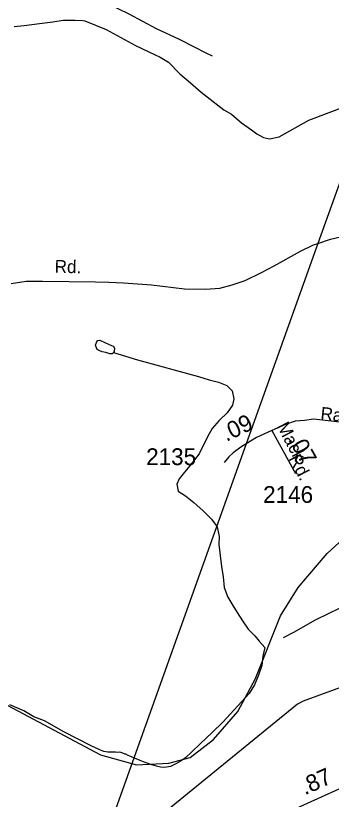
# Model space of a CAD drawing. Extents: x 2206922 to 2357709, y 510027 to 673830.
# Drawn here: x 2271615 to 2273963, y 598510 to 604340 of the extents above; entities that cross this region are included whole.
import ezdxf

# ---------------------------------------------------------------- set-up
doc = ezdxf.new("R2010")
doc.units = 0
for name, color, linetype in [('Exist Hydrographic Creek Single Shore', 7, 'Continuous'), ('Exist Hydrographic Misc Water Feature', 7, 'Continuous'), ('Exist Road Non-System Type 51', 7, 'Continuous'), ('Exist Road Secondary Mileage Hundredths English Label', 7, 'Continuous'), ('Exist Road Secondary Type 51 Attributed', 7, 'Continuous'), ('Exist Road Secondary Type 51 Label', 7, 'Continuous'), ('Exist Road Secondary Type 51 Number Label', 7, 'Continuous'), ('Exist Utilities Electrical Transmission Line', 7, 'Continuous')]:
    doc.layers.add(name, color=color, linetype=linetype)

msp = doc.modelspace()

# ---------------------------------------------------------------- linework, layer by layer
at = {"layer": 'Exist Hydrographic Creek Single Shore'}
msp.add_lwpolyline([(2271475.5, 599249.9), (2272245.5, 598840.8), (2272513.5, 598766.4), (2272754.6, 598778), (2272912.5, 598820.7), (2273085.6, 598954.9), (2273267.5, 599164.4), (2273398.5, 599407.7), (2273585.5, 599876.2), (2273716.5, 600086.7), (2273930.6, 600338.2), (2274170.5, 600556.3), (2274468.7, 600734), (2275124.6, 600924), (2275347.5, 601093.3), (2275512.6, 601362.2), (2275556.7, 601968), (2275582.9, 602726.1), (2275584.4, 602938.3)], dxfattribs=at)
at = {"layer": 'Exist Hydrographic Misc Water Feature'}
for points in [[(2271603.1, 604260.6), (2271678.5, 604267), (2271792.3, 604282.3), (2271890.1, 604295.2), (2271968.1, 604305.7), (2272058.3, 604306.7), (2272114.1, 604305.2), (2272130.1, 604301.6), (2272288.6, 604237.1), (2272505.5, 604118.9), (2272604.1, 604070), (2272690.3, 604031), (2272750.3, 603993.6), (2272835.6, 603906.1), (2272916, 603839.2), (2272994.3, 603771.9), (2273163.7, 603639.7), (2273220.1, 603606), (2273294.5, 603542.9), (2273369, 603489.5), (2273407.3, 603459.8), (2273457.6, 603434.4), (2273503.5, 603424.6), (2273575.3, 603439.4), (2273796.1, 603563.4), (2274077, 603669.9)], [(2272341.3, 601834.9), (2272333.3, 601824.7), (2272315.4, 601824.6), (2272285.1, 601834), (2272257.6, 601839.8), (2272241.6, 601845.9), (2272220.9, 601857.5), (2272214.9, 601867.7), (2272208.8, 601889.3), (2272214.7, 601909.5), (2272222.3, 601919.7), (2272226.4, 601923.6), (2272240.4, 601925.5), (2272282.6, 601906.2), (2272328.7, 601886.7), (2272338.8, 601880.7), (2272346.8, 601870.9), (2272348.8, 601862.9), (2272347, 601846.6), (2272347.4, 601840.8), (2272341.3, 601834.9)], [(2272341.3, 601834.9), (2272521.3, 601780.5), (2272974.7, 601654.6), (2273054.6, 601631.7), (2273122.7, 601614.1), (2273185.3, 601588.9), (2273225.9, 601549.1), (2273237.9, 601489.3), (2273226.5, 601441.1), (2273187.1, 601385), (2273129.5, 601328.4), (2273076.6, 601267.9), (2273041.1, 601207.5), (2272980.2, 601079.2), (2272910.9, 600990.7), (2272869.3, 600944.2), (2272829.9, 600893.8), (2272814.1, 600853.6), (2272822.9, 600803.6), (2272879.1, 600768.4), (2272939.8, 600719.1), (2273008.3, 600655.6), (2273070.6, 600594.3), (2273113.3, 600538.4), (2273127.8, 600464.9), (2273126.6, 600406.6), (2273145.7, 600243.2), (2273158.6, 600165.4), (2273165.4, 600085.3), (2273192, 600013.6), (2273230.8, 599952.2), (2273263.4, 599900.2), (2273301.5, 599838.9), (2273344.2, 599775.3), (2273394.8, 599727.5), (2273427, 599686.1), (2273469, 599640.5)], [(2273469, 599640.5), (2273452, 599576.1), (2273446.5, 599504.4), (2273421.1, 599434), (2273390.1, 599362), (2273352.6, 599297.5), (2273156.7, 599083.7), (2273075.5, 599007.1), (2272986.1, 598922.5), (2272925, 598863.9), (2272877.3, 598819.2), (2272845.5, 598797.2), (2272811.9, 598776.8), (2272766.1, 598754.5), (2272737.8, 598748.2), (2272716.1, 598747.8), (2272692.3, 598749.8), (2272662, 598757.2), (2272627.9, 598767.2), (2272577.7, 598784.5), (2272541.8, 598798.4), (2272499.6, 598815.7), (2272477.4, 598825.5), (2272451.4, 598837.2), (2272433.1, 598845.2), (2272427.4, 598846.9), (2272411.4, 598852.9), (2272397, 598858.8), (2272389.4, 598860.7), (2272371.6, 598858.6), (2272357.5, 598860.2), (2272335.3, 598860.4), (2272317.3, 598861.8), (2272301.3, 598861.8), (2272285.3, 598863.8), (2272271.1, 598865.6), (2272245.1, 598875.2), (2272175, 598908.4), (2271971.8, 599012.9), (2271829.2, 599093.2), (2271749.1, 599124.7), (2271675, 599167.9), (2271572.5, 599213)]]:
    msp.add_lwpolyline(points, dxfattribs=at)
at = {"layer": 'Exist Road Non-System Type 51'}
msp.add_lwpolyline([(2274953.6, 600394.2), (2274777.6, 600306.1), (2274590.5, 600207), (2274397.9, 600092.8), (2274206.9, 600002), (2274016.2, 599926.4), (2273944.3, 599893), (2273842.4, 599842.3), (2273682.4, 599749.9), (2273603.2, 599712.3)], dxfattribs=at)
at = {"layer": 'Exist Road Secondary Type 51 Attributed'}
msp.add_line((2273520.3, 601254.5), (2273696.4, 600935.1), dxfattribs=at)
for points in [[(2271601.3, 604614), (2271637.8, 604623), (2271660.2, 604624.3), (2271685.1, 604620.5), (2271737.5, 604615.5), (2271782.4, 604609.3), (2271806, 604608), (2271852.2, 604601.8), (2271870.9, 604599.3), (2271918, 604589.4), (2271961.7, 604581.2), (2271999.9, 604570.3), (2272128.2, 604510.2), (2272259.3, 604450.1), (2272373.9, 604392.7), (2272455.8, 604354.5), (2272660.6, 604245.2), (2272829.9, 604166), (2272947.3, 604105.9), (2273023.7, 604064.9), (2273075.6, 604040.3)], [(2271581.7, 602348), (2271691.6, 602363.7), (2271814.9, 602366), (2272207.3, 602359.2), (2272308.3, 602357), (2272415.9, 602352.5), (2272624.4, 602336.9), (2272870.7, 602307.3), (2273026.6, 602304.8), (2273132.5, 602311.8), (2273226.1, 602336.7), (2273321.8, 602369.6), (2273443.1, 602428.7), (2273536.5, 602479.6), (2273734.5, 602588.1), (2273831, 602635.2), (2273862.4, 602645.9), (2273956.6, 602677.9), (2274212.2, 602736.2)], [(2275242.5, 601279.2), (2275154.5, 601249), (2275027.9, 601221.4), (2274876.6, 601215.9), (2274532.7, 601257.2), (2274166.9, 601297.6), (2274158.6, 601298.5), (2273960.5, 601323.3), (2273831.2, 601337), (2273762.4, 601328.8), (2273693.6, 601323.3), (2273622.1, 601298.5), (2273520.3, 601254.5)], [(2273520.3, 601254.5), (2273404.8, 601202.2), (2273329.1, 601155.3), (2273289.2, 601130.6), (2273231.5, 601086.5), (2273201.2, 601059), (2273165.4, 601015)], [(2275960.5, 599437.6), (2275523.1, 599244.9), (2275283.8, 599141.6), (2274516.6, 598810.6), (2273387.9, 598300.3), (2272465.2, 597900.8), (2272111.2, 597742.7), (2271778.3, 597594.1)]]:
    msp.add_lwpolyline(points, dxfattribs=at)
at = {"layer": 'Exist Utilities Electrical Transmission Line'}
for p, q in [((2274387.3, 604113.2), (2273862.4, 602645.9)), ((2273862.4, 602645.9), (2273329.1, 601155.3)), ((2273329.1, 601155.3), (2272240.3, 598111.7))]:
    msp.add_line(p, q, dxfattribs=at)
msp.add_lwpolyline([(2275238.4, 599783.5), (2273752.9, 599241.1), (2273711.2, 599218.8), (2272477.3, 598211.8), (2272401.6, 598179.2), (2272240.3, 598111.7)], dxfattribs=at)

# ---------------------------------------------------------------- texts
at = {"layer": 'Exist Road Secondary Mileage Hundredths English Label'}
for s, rotation, p in [('.09', 25.37996, (2273181.3, 601168.8)), ('.07', 298.87128, (2273638.8, 601188.3)), ('.87', 24.25217, (2273765.9, 598539.5))]:
    msp.add_text(s, height=125, rotation=rotation, dxfattribs=at).set_placement(p)
at = {"layer": 'Exist Road Secondary Type 51 Label'}
for s, rotation, p in [('Rd.', 358.74669, (2271903.9, 602427.7)), ('Radford', 354.1896, (2273879, 601335.5)), ('Mack', 297.51824, (2273554.7, 601286.7)), ('Rd.', 297.51824, (2273643, 601046.3))]:
    msp.add_text(s, height=95, rotation=rotation, dxfattribs=at).set_placement(p)
at = {"layer": 'Exist Road Secondary Type 51 Number Label'}
for s, p in [('2135', (2272585.2, 600996.4)), ('2146', (2273455.2, 600715.2))]:
    msp.add_text(s, height=125, dxfattribs=at).set_placement(p)

doc.saveas('drawing.dxf')
